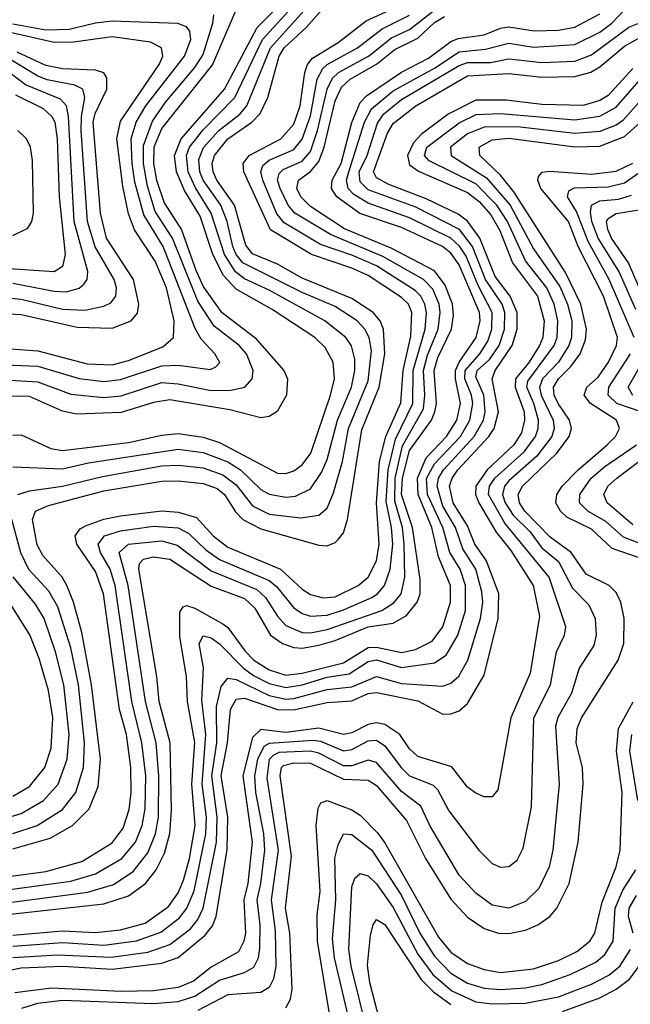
# Model space of a CAD drawing. Header units: inches. Extents: x 884549 to 1028252, y 526810 to 653624.
# Tile 381 of 656: x 904246 to 905724, y 621658 to 624038. Entities that reach past the tile are written whole.
import ezdxf

# ---------------------------------------------------------------- set-up
doc = ezdxf.new("R2010")
doc.units = ezdxf.units.IN
doc.header["$MEASUREMENT"] = 0
doc.layers.add('A9602', color=7, linetype='Continuous')

msp = doc.modelspace()

# ---------------------------------------------------------------- linework, layer by layer
at = {"layer": 'A9602', "color": 5}
for points, elevation in [([(904230, 622957.3), (904350, 622952), (904413.3, 622966.7), (904630, 622999.6), (904690, 622991.5), (904750, 622969.3), (904780.3, 622950), (904830, 622902.5), (904850, 622890.9), (904890, 622883.5), (904914.1, 622885.9), (904950, 622904.2), (904976.9, 622943.1), (904990, 622974.6), (905015.3, 623070), (905049.5, 623150), (905057.6, 623190), (905057.1, 623217.1), (905049.5, 623249.5), (905035.2, 623270), (904984.6, 623310), (904850, 623383.9), (904790, 623411.4), (904768.2, 623428.2), (904741.6, 623470), (904710.1, 623570), (904671.7, 623631.7), (904653.9, 623670), (904649.7, 623710), (904657.4, 623730), (904690, 623771.7), (904766.8, 623850), (904833.9, 623990), (904965.3, 624134.7)], 3260), ([(904242, 622890), (904270, 622898.9), (904350, 622910.4), (904446.7, 622933.3), (904590, 622959.4), (904630, 622960.9), (904690, 622954.5), (904737.7, 622937.7), (904770, 622913.2), (904810, 622863.1), (904850, 622842.5), (904926.5, 622833.5), (904970, 622839.9), (904990, 622857.2), (905006, 622894), (905027.4, 622970), (905042.4, 623050), (905090, 623165.1), (905097.5, 623237.5), (905092.2, 623270), (905081.9, 623290), (905063, 623310), (905010, 623344.3), (904930, 623378.2), (904786.6, 623450), (904770, 623470), (904762.1, 623490), (904748.3, 623550), (904733, 623590), (904690.4, 623650), (904682.3, 623670), (904680, 623700), (904691.3, 623728.7), (904728.1, 623770), (904779.1, 623810), (904796, 623830), (904853, 623970), (904979, 624110)], 3240), ([(904781.5, 624090), (904713.1, 623930), (904590, 623776.1), (904571.3, 623730), (904569.9, 623690), (904577.5, 623650), (904595.6, 623595.6), (904638, 623530), (904672.3, 623432.3), (904691.4, 623391.4), (904732.8, 623332.8), (904815.1, 623270), (904885.9, 623190), (904894.6, 623170), (904892.1, 623130), (904869.4, 623090.6), (904850, 623079), (904830, 623075.2), (904754.6, 623094.6), (904610, 623118.9), (904570, 623112.9), (904491.7, 623088.3), (904384.1, 623084.1), (904350, 623091.3), (904270, 623127.1), (904212.2, 623127.8)], 3320), ([(904230, 622033.8), (904320.4, 622059.6), (904374.4, 622090), (904414.2, 622130), (904436.1, 622183.9), (904441.8, 622250), (904420.3, 622430), (904396.9, 622556.9), (904376.8, 622630), (904360.7, 622670), (904348.8, 622690), (904302.3, 622742.3), (904288.8, 622768.8), (904277.1, 622830), (904284.5, 622850), (904316.2, 622863.8), (904450, 622899.2), (904590, 622922.6), (904630, 622923.1), (904690, 622916.4), (904724.3, 622904.3), (904742.2, 622890), (904768.5, 622848.5), (904786.4, 622830), (904830, 622806.8), (904970, 622768), (904990, 622766.3), (905010, 622773.8), (905018.2, 622781.8), (905030, 622797.7), (905039.6, 622830), (905073.9, 623046.1), (905116.6, 623150), (905129.7, 623230), (905126.8, 623290), (905118.9, 623310), (905101.7, 623330), (905050, 623364), (904930, 623413.1), (904870, 623446.6), (904810, 623471.9), (904793.2, 623493.2), (904766, 623590), (904723.5, 623650), (904714.2, 623670), (904711.8, 623690), (904717.4, 623710), (904750, 623749.8), (904808, 623790), (904828.4, 623811.6), (904846.9, 623850), (904874.5, 623950), (904886.6, 623970), (904940.3, 624019.7), (905001.9, 624090)], 3220), ([(904086, 621886), (904411.4, 621928.6), (904473, 621947), (904521, 621979), (904556.1, 622023.9), (904574.8, 622070), (904582.4, 622110), (904582.8, 622210), (904576.5, 622290), (904550.8, 622390), (904509, 622670), (904487.5, 622750), (904510, 622769.8), (904590, 622778.1), (904627.4, 622767.4), (904710, 622705.9), (904820.2, 622660.2), (904841.3, 622641.3), (904870, 622595.6), (904890, 622573.5), (904930, 622556.4), (904950, 622555.6), (904990, 622563.6), (905122.6, 622610), (905151.9, 622628.1), (905169.2, 622650), (905178.1, 622690), (905176.9, 622770), (905172.9, 622810), (905153.9, 622873.9), (905154.9, 622930), (905172.6, 623007.4), (905223.1, 623096.9), (905226.8, 623130), (905223.8, 623190), (905233.3, 623226.7), (905258.7, 623290), (905263.8, 623330), (905261.7, 623350), (905246.4, 623386.4), (905223.7, 623410), (905125.4, 623465.4), (904998.5, 623518.5), (904912.5, 623570), (904896.3, 623590), (904876.6, 623630), (904870.2, 623650), (904873.9, 623666.1), (904883.8, 623676.2), (904930, 623696), (904950, 623719.7), (904967.3, 623770), (904990.1, 623869.9), (905003.2, 623896.8), (905018.1, 623910), (905090.7, 623950), (905145.8, 623994.2), (905190, 624014.4), (905255.1, 624064.9)], 3140), ([(904110, 621952.1), (904310, 621978.6), (904396.9, 622003.1), (904470, 622047.7), (904496.5, 622083.5), (904511.7, 622128.3), (904516.5, 622170), (904515.5, 622230), (904505.2, 622310), (904488.2, 622370), (904449.2, 622650), (904430, 622704.3), (904384.8, 622770), (904380.4, 622790), (904392.8, 622807.2), (904405.6, 622814.4), (904450, 622830.6), (904490, 622838.7), (904590, 622850.7), (904630, 622847.6), (904674.5, 622834.5), (904714.4, 622790), (904750, 622762.7), (904877.5, 622710), (904930, 622661.2), (904950, 622648.1), (904980.5, 622640.5), (905010, 622642.9), (905065.7, 622670), (905089.4, 622690.6), (905109.7, 622730), (905116.3, 622770), (905109.8, 622870), (905116.8, 622970), (905132.2, 623030), (905168.3, 623111.7), (905174, 623190), (905193, 623273), (905195, 623330), (905187.3, 623350), (905170, 623366.3), (905090, 623419.3), (905050, 623437.6), (904952.5, 623470), (904853.5, 623530), (904788.6, 623670), (904787.4, 623690), (904801.4, 623710), (904878, 623750), (904910, 623785.2), (904925.4, 623830), (904936.1, 623910), (904942.5, 623930), (904954.6, 623945.4), (905017.3, 623982.7), (905084.9, 624035.1), (905160.3, 624070)], 3180), ([(904110, 621919.6), (904370, 621955.7), (904430, 621972.9), (904493.3, 622010), (904526.4, 622050), (904542.8, 622090), (904550.1, 622130), (904552, 622210), (904542.3, 622290), (904517.5, 622390), (904477.7, 622670), (904465, 622710), (904442.2, 622750), (904436.5, 622770), (904451.5, 622790), (904490, 622802.1), (904570, 622813.4), (904630, 622809.2), (904655.8, 622795.8), (904696.5, 622756.5), (904730, 622733.3), (904850, 622682.6), (904867.7, 622667.7), (904910, 622615.8), (904930, 622602.2), (904950, 622596.1), (904990, 622598.3), (905030, 622611.1), (905098.7, 622641.3), (905112.4, 622650), (905129.4, 622670), (905142.9, 622710), (905149, 622770), (905146.2, 622810), (905133.1, 622873.1), (905137.7, 622950), (905155.8, 623024.2), (905197.6, 623110), (905198.6, 623190), (905227.6, 623290), (905230.6, 623330), (905227, 623350), (905216.9, 623370), (905203.5, 623383.5), (905110, 623442.7), (905050, 623468.8), (904974.3, 623494.3), (904886.7, 623546.7), (904868.8, 623568.8), (904834.4, 623650), (904830, 623670), (904834.8, 623685.2), (904850, 623698.4), (904910, 623724), (904930, 623749.4), (904950, 623805.7), (904966, 623894), (904979.7, 623920.3), (904990, 623930), (905064, 623970), (905123.7, 624016.3), (905190, 624049.3)], 3160), ([(904210, 623167), (904290, 623162.4), (904370, 623132.7), (904450, 623124.4), (904491.7, 623128.3), (904590, 623160.7), (904630, 623158), (904710, 623141.3), (904757.6, 623142.4), (904791.4, 623150), (904809, 623170), (904811, 623190), (904795.4, 623230), (904777.7, 623250), (904716.8, 623296.8), (904677.4, 623357.4), (904616.4, 623510), (904574.6, 623574.6), (904555.9, 623635.9), (904545.7, 623690), (904546.2, 623733.8), (904567.4, 623792.6), (904600.2, 623839.8), (904670, 623922.3), (904690, 623953.6), (904713.9, 624030), (904716.2, 624050)], 3340), ([(904230, 623033.8), (904250, 623034), (904321.7, 623001.7), (904350, 622996.5), (904510, 623015.7), (904590, 623033.7), (904630, 623037.5), (904690, 623028.7), (904730, 623016.1), (904870, 622942.1), (904890, 622941), (904910, 622947), (904930, 622961.7), (904950.7, 622990), (904998.6, 623130), (905008.1, 623170), (905004.9, 623210), (904985.8, 623245.8), (904960.5, 623270), (904857, 623337), (904770, 623386.2), (904739.3, 623419.3), (904714, 623470), (904683, 623563), (904644.9, 623624.9), (904625.7, 623670), (904621.3, 623710), (904637.1, 623750), (904742, 623870), (904821, 624019), (904871.7, 624070)], 3280), ([(904230, 621798.5), (904350, 621807.1), (904450, 621800.9), (904528.7, 621811.3), (904587.9, 621832.1), (904633.2, 621866.8), (904650.8, 621890), (904668.3, 621931.7), (904697.1, 622070), (904698.3, 622110), (904687.6, 622190), (904696.6, 622310), (904687.4, 622392.6), (904690.9, 622470.9), (904681, 622530), (904690, 622548.1), (904710, 622543.4), (904730, 622529), (904787.7, 622470), (904812.5, 622452.5), (904850, 622433.2), (904890, 622423.9), (904930, 622430), (904990, 622448.6), (905043.6, 622456.4), (905090, 622486.2), (905109.4, 622490.6), (905170, 622472), (905250, 622482.8), (905278.5, 622501.5), (905306.9, 622550), (905325, 622610), (905325.3, 622670), (905311.9, 622710), (905287.3, 622750), (905270.4, 622810), (905233.1, 622890), (905230.9, 622929.1), (905250, 622964.3), (905312.8, 623030), (905336, 623070), (905342.5, 623110), (905340, 623130), (905323.5, 623170), (905324.6, 623190), (905359.8, 623230), (905379.2, 623260.8), (905389.2, 623290), (905389.8, 623330), (905355.6, 623395.6), (905326.6, 623466.6), (905310.6, 623490.6), (905290, 623510), (905190, 623558.7), (905090, 623594.6), (905055.2, 623615.2), (905041.2, 623630), (905037.1, 623650), (905042.5, 623670), (905080.9, 623790), (905097.4, 623822.6), (905150, 623866), (905250, 623921), (905310, 623960.3), (905373.2, 623966.8), (905430, 623981.1), (905490, 623971.5), (905590, 623978.2), (905650, 624008), (905679.6, 624030), (905710, 624061.7)], 3060), ([(904230, 621825), (904350, 621834.9), (904430, 621831), (904490, 621837.8), (904550, 621854), (904606.1, 621893.9), (904630, 621927.1), (904642.5, 621957.5), (904657.2, 622010), (904671.3, 622090), (904662.7, 622190), (904670.4, 622290.4), (904652.4, 622390), (904650.3, 622450.3), (904634.1, 622545.9), (904634.2, 622605.8), (904641.8, 622618.2), (904650, 622622.1), (904670, 622615), (904737.6, 622577.6), (904750, 622568.8), (904791.7, 622511.7), (904813.2, 622490), (904850, 622465.9), (904890, 622453.5), (904930, 622457.8), (905030, 622482.8), (905090, 622520.2), (905110, 622521.4), (905170, 622507.9), (905204.4, 622515.6), (905244.8, 622535.2), (905270, 622570), (905288.6, 622630), (905288.7, 622670), (905259.5, 622739.5), (905243.5, 622810), (905210.2, 622890), (905208.7, 622930), (905230, 622978.9), (905279.4, 623030), (905304.5, 623070), (905312.9, 623110), (905300.8, 623170), (905301.2, 623190), (905309.9, 623210.1), (905350.8, 623270), (905360.8, 623310), (905359.1, 623330), (905310, 623445.6), (905290, 623473.4), (905269.4, 623489.4), (905170, 623535.5), (905069.6, 623569.6), (905014.1, 623610), (905000.7, 623630), (905002.4, 623650), (905024.4, 623690), (905050.2, 623789.8), (905070, 623837.5), (905085.7, 623854.3), (905170, 623910.9), (905235.2, 623944.8), (905290, 623985.4), (905307.6, 623992.4), (905370, 624001.6), (905410, 624017.7), (905430, 624021), (905490.9, 624010.9), (905550, 624012.8), (905590, 624020.3), (905650, 624051.8)], 3080), ([(904150, 621867.2), (904450, 621900.8), (904510, 621920.2), (904550.5, 621949.5), (904577, 621983), (904596.6, 622023.4), (904609.3, 622070.7), (904613.7, 622126.3), (904610.3, 622290), (904583.5, 622390), (904577.9, 622450), (904534.5, 622710), (904536.7, 622723.3), (904546.1, 622733.9), (904570, 622739.6), (904610, 622733.6), (904710, 622668.7), (904790, 622638.8), (904815.2, 622615.2), (904853.4, 622550), (904882, 622530), (904910, 622520.2), (904930, 622519), (904970, 622525.6), (905010, 622537), (905090, 622569.8), (905150, 622579.3), (905182.5, 622597.5), (905208, 622630), (905215.2, 622650), (905215.6, 622684.4), (905196.9, 622810), (905170.5, 622890), (905172.8, 622930), (905190, 622996.2), (905242.6, 623070), (905251, 623090), (905254.9, 623110), (905249.7, 623190), (905258.5, 623221.5), (905291.1, 623290), (905296.1, 623323.9), (905293.7, 623350), (905276.2, 623396.2), (905250, 623430.9), (905145.5, 623485.5), (905032.6, 623532.6), (904950, 623586.2), (904926.9, 623610), (904917.4, 623630), (904920.8, 623650), (904950, 623671.3), (904970, 623695.2), (904983.3, 623730), (905010, 623841.6), (905024.8, 623875.2), (905046, 623894), (905110, 623930.2), (905154.2, 623965.8), (905210, 623993.2), (905250, 624030.9), (905274, 624046)], 3120), ([(904190, 623204.3), (904290, 623200.3), (904390, 623170.4), (904450, 623163.5), (904490, 623168.1), (904590, 623201.4), (904630, 623202.4), (904707.4, 623192.6), (904721.3, 623198.7), (904730.8, 623209.2), (904718.8, 623230), (904685.6, 623265.6), (904671.2, 623291.2), (904593.6, 623490), (904546.6, 623566.6), (904524.9, 623644.9), (904518.3, 623690), (904516.4, 623750), (904528.6, 623790), (904551.8, 623830), (904645, 623950), (904660.9, 623990), (904658.2, 624010), (904650, 624020.4), (904628.8, 624028.8), (904470, 624034.1), (904430, 624030), (904365.9, 624014.1), (904310, 624012.7), (904230, 624027)], 3360), ([(904230, 621771), (904337.5, 621777.5), (904468.1, 621771.9), (904556.5, 621783.5), (904610, 621802.5), (904659.6, 621840.4), (904677.3, 621862.7), (904690, 621890.1), (904722.5, 622050), (904724.2, 622110), (904711, 622210), (904723.1, 622290), (904722.4, 622377.6), (904733.7, 622426.3), (904750, 622445.9), (904770, 622442.9), (904850, 622404), (904890, 622395.7), (904910, 622397.1), (904990, 622418.9), (905050, 622425.1), (905110, 622450.4), (905170, 622433.5), (905270, 622426.8), (905290, 622434.2), (905309.1, 622450.9), (905330.7, 622489.3), (905361.6, 622590), (905367, 622630), (905365, 622655), (905350.1, 622710), (905318.9, 622758.9), (905300.7, 622810), (905270, 622862.1), (905256.3, 622910), (905260, 622930), (905271.7, 622950), (905345.7, 623030), (905368.5, 623070), (905372.8, 623090), (905369.5, 623130), (905350, 623174.4), (905353.6, 623190), (905383.5, 623216.5), (905406.2, 623250), (905419.3, 623290), (905420.2, 623330), (905413.6, 623350), (905373.9, 623410), (905342.1, 623490), (905310.5, 623530.5), (905204.6, 623584.6), (905090, 623626.9), (905070, 623646), (905068.1, 623670), (905087.2, 623710), (905112.2, 623787.8), (905126.6, 623810), (905170, 623845.1), (905310, 623927.5), (905330, 623934.3), (905385.4, 623934.6), (905430, 623943.2), (905510, 623934.8), (905590, 623938.1), (905630, 623953.2), (905720.4, 624019.6), (905748.8, 624031.2)], 3040), ([(904190, 623244.7), (904290, 623237.6), (904410, 623205.9), (904470, 623203.6), (904510, 623214), (904592.9, 623247.1), (904618.2, 623270), (904620.2, 623310), (904601.3, 623390), (904574.5, 623454.5), (904524.5, 623530), (904510, 623568.5), (904495.6, 623635.6), (904481.6, 623750), (904490, 623792.8), (904583.6, 623930), (904592.4, 623950), (904589.9, 623970), (904563.3, 623983.3), (904470, 623996.6), (904376.6, 623983.4), (904330, 623983), (904210, 624009.9)], 3380), ([(904150, 621725.3), (904250, 621746.1), (904349.9, 621749.9), (904470, 621742.9), (904590, 621757.4), (904630, 621770.7), (904695.4, 621824.6), (904712.7, 621847.3), (904721.5, 621870), (904748.3, 622031.7), (904750, 622110), (904734.2, 622210), (904749.6, 622290), (904756.8, 622370), (904770, 622395), (904790, 622398.1), (904870, 622370.6), (904909.3, 622369.3), (904990, 622387.5), (905050, 622391.6), (905090, 622408.9), (905110, 622411.8), (905210, 622390.9), (905270, 622359), (905290, 622359.5), (905310, 622366.8), (905330, 622385.2), (905370, 622453.5), (905404, 622590), (905405.7, 622650), (905375.9, 622730), (905348.1, 622770), (905330, 622814.4), (905295, 622870), (905286.4, 622910), (905292.7, 622930), (905306.5, 622950), (905381.5, 623030), (905394.5, 623050), (905404.7, 623090), (905390, 623170), (905397.1, 623190), (905438.4, 623250), (905450, 623290), (905450.4, 623330), (905433.3, 623370), (905397.2, 623417.2), (905360.1, 623510), (905330, 623550.9), (905307.7, 623567.7), (905230, 623604.9), (905139.5, 623639.5), (905110, 623655.8), (905102.4, 623670), (905136.7, 623763.3), (905150, 623787.3), (905204.7, 623830), (905330, 623902.4), (905430, 623907.9), (905510, 623899.2), (905590, 623900.3), (905628.5, 623911.5), (905650, 623923.7), (905710, 623974.4), (905750, 623996.9)], 3020), ([(904190, 623328.6), (904250, 623324.9), (904385.3, 623294.7), (904470, 623292.6), (904516.1, 623310), (904531.1, 623328.9), (904534.6, 623350), (904521.4, 623410), (904456.6, 623510), (904442.3, 623570), (904424.1, 623790), (904428.9, 623811.1), (904457.6, 623870), (904457.6, 623897.6), (904449.9, 623909.9), (904430, 623916.3), (904350, 623919.1), (904310, 623927.4), (904239.9, 623959.9)], 3420), ([(904230, 623400.9), (904330, 623381.6), (904359.6, 623380.4), (904390, 623388.8), (904401.6, 623398.4), (904409.9, 623410), (904411.1, 623428.9), (904377.9, 623550), (904364.7, 623804.7), (904359.6, 623830), (904345.5, 623845.5), (904260.6, 623880.6), (904192.2, 623932.2)], 3460), ([(904210, 623366.5), (904250, 623362.1), (904350, 623338), (904404.1, 623335.9), (904450, 623345.3), (904466.8, 623353.2), (904479, 623370), (904480.4, 623390), (904475.1, 623410), (904429.2, 623489.2), (904410.8, 623550), (904395.2, 623770), (904396.1, 623803.9), (904404.4, 623850), (904398.8, 623870), (904379.8, 623879.8), (904312.7, 623892.7), (904290, 623901.2), (904210.2, 623950)], 3440), ([(905730, 623919.9), (905670, 623854.7), (905650, 623842.3), (905610, 623830.7), (905510, 623833), (905423.2, 623843.2), (905350, 623843.5), (905283, 623810), (905218.4, 623761.6), (905199.3, 623740.7), (905185, 623710), (905190, 623687.4), (905211.8, 623671.8), (905330, 623620.2), (905358.3, 623598.3), (905386.2, 623566.2), (905408.5, 623528.5), (905439.2, 623450), (905499.6, 623370), (905515.4, 623310), (905511.9, 623270), (905504.2, 623250), (905479.3, 623210), (905446.4, 623170), (905445.3, 623150), (905466.8, 623090), (905467.8, 623070), (905460.4, 623039.6), (905442, 623010), (905377.7, 622950), (905350.5, 622910), (905349.2, 622890), (905357.4, 622870), (905399.4, 622799.4), (905435, 622755), (905488.7, 622670), (905503.9, 622596.1), (905481.8, 622458.2), (905434.7, 622350), (905403.6, 622176.4), (905390, 622159.2), (905370, 622159.4), (905350, 622168.4), (905330, 622182.8), (905292, 622232), (905210, 622256.4), (905190, 622275.4), (905165.9, 622310), (905130, 622334), (905110, 622337.9), (905090, 622334.4), (905050, 622314.1), (905030, 622310.3), (904970, 622325), (904890, 622314.8), (904830, 622321.7), (904810, 622302.4), (904786.6, 622210), (904808.6, 622050), (904798.8, 621950), (904788.9, 621910), (904792.9, 621830), (904789.1, 621810), (904775.6, 621784.4), (904710, 621747.2), (904666.7, 621713.3), (904630, 621698.4), (904570, 621690.5), (904491.2, 621688.8), (904323.2, 621696.8), (904234.8, 621685.2)], 2980), ([(904251.9, 621648.1), (904290, 621660.4), (904350, 621667.8), (904570, 621659.8), (904630, 621664.3), (904670, 621677.5), (904730, 621716.3), (904790, 621734.2), (904812.8, 621747.2), (904824.3, 621770), (904827.8, 621792.2), (904828.6, 621850), (904820.8, 621910), (904830, 621950), (904839.2, 622030), (904836.8, 622070), (904818.1, 622170), (904815.1, 622210), (904822.7, 622250), (904838.2, 622281.8), (904850.7, 622289.3), (904956.1, 622296.1), (904974, 622294), (905030, 622270.6), (905050, 622273.8), (905090, 622294.5), (905110, 622296.3), (905130, 622282.8), (905169.3, 622230), (905190, 622209.8), (905247.1, 622187.1), (905257.3, 622177.3), (905285.1, 622125.1), (905357, 622030), (905390, 621997.9), (905410, 621989), (905430, 621990.9), (905450, 622006.2), (905464.6, 622035.4), (905485, 622135), (905490.5, 622350), (905531.1, 622430), (905545.2, 622510), (905564.6, 622550), (905567.8, 622570), (905527.8, 622690), (905420.5, 622820.5), (905380.9, 622890), (905383.5, 622910), (905396.5, 622930), (905466.7, 622993.3), (905494.6, 623030), (905501.2, 623050), (905501.6, 623070), (905490.7, 623110), (905473.3, 623150), (905475.7, 623164.3), (905539.9, 623250), (905546.7, 623270), (905548.6, 623310), (905539.6, 623350), (905522, 623390), (905470, 623455.4), (905426.9, 623550), (905401, 623590), (905350, 623640.8), (905237.2, 623697.2), (905225.7, 623710), (905231.7, 623730), (905310, 623788.9), (905351, 623809), (905410, 623811.6), (905590, 623795.6), (905650, 623804.5), (905690, 623826.2), (905750, 623896.2)], 2960), ([(904236.1, 623856.1), (904303.2, 623823.2), (904324.2, 623804.2), (904331.1, 623790), (904337.4, 623750), (904341.8, 623610), (904356.4, 623470), (904350, 623441.5), (904330, 623428.4), (904210, 623436.8)], 3480), ([(905750, 623844.3), (905705.7, 623794.3), (905690, 623783.4), (905650, 623767.7), (905590, 623762.5), (905450, 623778.8), (905370, 623778.3), (905330, 623762.1), (905288.7, 623730), (905290.3, 623710), (905375.8, 623655.8), (905433, 623590), (905490, 623484.2), (905553.1, 623393.1), (905572.1, 623350), (905582.4, 623310), (905581.5, 623270), (905575.3, 623250), (905549.8, 623210), (905511.3, 623170), (905504.3, 623150), (905508.6, 623130), (905537.3, 623070), (905539.3, 623050), (905533.8, 623030), (905497.5, 622982.5), (905430, 622923.5), (905419.4, 622910), (905414.6, 622890), (905421, 622870), (905440.4, 622840.4), (905480.5, 622800.5), (905510, 622760.9), (905550, 622728.3), (905584, 622664), (905623.5, 622623.5), (905639, 622590), (905641.2, 622550), (905635.3, 622524.7), (905599.9, 622470), (905581.3, 622410), (905548.8, 622351.2), (905542.5, 622330), (905552, 622190), (905536.3, 622030), (905527.4, 621990), (905502.2, 621937.8), (905470, 621905.8), (905430, 621890.1), (905390, 621897.7), (905350, 621926.7), (905309.7, 621970), (905238.9, 622090), (905216.8, 622136.8), (905170, 622172.2), (905110, 622242), (905090, 622248.2), (905050, 622234.3), (905030, 622234.2), (904970, 622264.6), (904950, 622269.6), (904873.6, 622266.4), (904860.3, 622259.7), (904850, 622249.6), (904844.4, 622204.4), (904871.9, 622030), (904854.8, 621910), (904864.8, 621835.2), (904866.3, 621750), (904860.9, 621719.1), (904850, 621698), (904830, 621686.1), (904750, 621680.9), (904677.4, 621642.6)], 2940), ([(904890.6, 621649.4), (904901.6, 621670), (904905.9, 621694.1), (904900.1, 621830), (904889.6, 621890), (904904.4, 622015.6), (904876.6, 622210), (904879.7, 622230), (904885.1, 622234.9), (904910, 622241.2), (904950, 622240.7), (905030, 622202.2), (905090, 622199.5), (905110, 622186.9), (905182.1, 622102.1), (905228.2, 622010), (905290, 621911.6), (905330, 621868.1), (905370, 621840.8), (905404.6, 621830), (905430, 621829), (905470, 621837.2), (905499.9, 621850), (905529, 621870), (905546.2, 621890), (905576, 621950), (905597.7, 622050), (905610.2, 622190), (905608.3, 622230), (905593.2, 622290), (905595.3, 622324.7), (905605.9, 622350), (905694.4, 622490), (905708.2, 622530), (905709.3, 622590), (905701.1, 622630), (905690, 622653.2), (905672.8, 622670), (905617.4, 622697.4), (905580.8, 622750), (905530, 622787.3), (905468.8, 622850), (905455.7, 622870), (905452.7, 622890), (905463, 622910), (905546.3, 622990), (905576.3, 623030), (905581.4, 623050), (905576.8, 623070), (905549.2, 623110), (905539.7, 623130), (905538.4, 623150), (905550.1, 623169.9), (905580.3, 623199.7), (905602.2, 623230), (905615.6, 623264.4), (905618.2, 623290), (905604.4, 623350), (905567.2, 623427.2), (905441.9, 623621.9), (905410, 623661.9), (905360.1, 623710), (905358.4, 623730), (905390, 623747.2), (905430, 623751.2), (905590, 623730.5), (905650, 623732.6), (905710, 623755.4), (905770, 623810)], 2920), ([(904230, 623516.6), (904266.3, 623533.7), (904275.6, 623550), (904279.9, 623570), (904277.7, 623697.7), (904272.2, 623730), (904262.7, 623750), (904242.1, 623770)], 3520), ([(905750, 622735.2), (905679.9, 622759.9), (905630, 622806.1), (905570, 622835.7), (905555.1, 622850), (905543.7, 622870), (905546.3, 622890), (905559.3, 622910), (905598.1, 622950), (905668.3, 623010), (905687.8, 623030), (905697.8, 623050), (905690.7, 623070), (905627.7, 623110), (905612.5, 623130), (905619.1, 623150), (905645.9, 623174.1), (905671.4, 623210), (905690.2, 623250), (905692.8, 623270), (905659.4, 623370), (905598.1, 623490), (905574.4, 623550), (905507.8, 623630), (905499.8, 623650), (905501.4, 623658.6), (905510.3, 623669.7), (905528.4, 623671.6), (905630, 623664.5), (905690, 623671.9), (905730, 623691.5)], 2880), ([(905733, 623270), (905673.1, 623410), (905621.8, 623501.8), (905594.1, 623574.1), (905572.3, 623610), (905575.4, 623624.6), (905588.6, 623631.4), (905670, 623633.7), (905710, 623643.7), (905790, 623699.6)], 2860), ([(905737.1, 623337.1), (905696.4, 623430), (905646.4, 623510), (905631.2, 623550), (905627.3, 623572.7), (905630.3, 623590), (905650, 623599.9), (905695.6, 623604.4), (905726.4, 623613.6)], 2840), ([(905771, 623331), (905719.3, 623450), (905678.8, 623510), (905669.3, 623530.7), (905666, 623550), (905670, 623557.5), (905690, 623569.6), (905750, 623579.4)], 2820), ([(905750.3, 623090), (905691.4, 623110), (905670.2, 623130), (905672.2, 623150), (905724.1, 623230)], 2860), ([(905729.8, 623129.8), (905718.4, 623150), (905764.8, 623230)], 2840), ([(905770, 622763.1), (905707.1, 622787.1), (905664.7, 622824.7), (905621.3, 622850), (905600.9, 622870), (905601.8, 622890), (905629.2, 622930), (905661.9, 622958.1), (905738.5, 623010)], 2860), ([(905730, 622816.9), (905668.2, 622870), (905659.9, 622890), (905669.6, 622910), (905691.4, 622930), (905797.6, 623010)], 2840), ([(904230, 622070.2), (904288.3, 622090), (904350, 622128.9), (904382.5, 622170), (904401.1, 622230), (904402.9, 622290), (904388.6, 622430), (904370, 622519.1), (904338.9, 622618.9), (904316.6, 622656.6), (904268.6, 622708.6), (904249.5, 622749.5), (904227.1, 622830)], 3240), ([(904210, 622106.6), (904250, 622118.9), (904304.4, 622150), (904339.5, 622190), (904361.5, 622250), (904366.2, 622310), (904353.4, 622430), (904332.9, 622510), (904305.3, 622590), (904284.6, 622624.6), (904230.9, 622690.9)], 3260), ([(904230, 622160.7), (904270, 622184.3), (904307.1, 622230), (904322.8, 622277.2), (904326.5, 622350), (904316.3, 622416.3), (904293.9, 622493.9), (904270.9, 622550.9), (904201.3, 622661.3)], 3280), ([(904996.5, 621630), (904967, 621810), (904966.4, 621873.6), (904973.7, 621930), (904963.7, 622090), (904968.4, 622131.6), (904975, 622145), (904990, 622150.5), (905050, 622127.5), (905070, 622114.5), (905112, 622072), (905130, 622048.1), (905259.6, 621819.6), (905290, 621783.3), (905330, 621756), (905370, 621741.6), (905410, 621734.6), (905490, 621743), (905550, 621763.8), (905594.6, 621785.4), (905625.7, 621810), (905637.8, 621830), (905655.7, 621904.3), (905689.7, 621990), (905699.3, 622030), (905704.1, 622170), (905690.3, 622270), (905695.3, 622324.7), (905731.2, 622388.8)], 2880), ([(905742.4, 622150), (905723.1, 622270), (905727.7, 622310)], 2860), ([(905041.1, 621630), (905008.1, 621770), (905003.7, 621816.3), (905011.4, 621910), (905009, 622011), (905016.7, 622043.3), (905030, 622070.1), (905050, 622068.5), (905098.8, 622030), (905170, 621920.5), (905214.6, 621830), (905250, 621773.6), (905290, 621733.1), (905330, 621708.4), (905370, 621696.8), (905410, 621693.4), (905470, 621697.4), (905510, 621705.2), (905578.5, 621730), (905640.6, 621759.4), (905662.2, 621777.8), (905682.3, 621810), (905687.2, 621890), (905706.1, 621933.9), (905737, 621983)], 2860), ([(905086.9, 621593.1), (905048.1, 621750), (905042.5, 621790), (905050, 621941.6), (905057.2, 621962.8), (905070, 621974.2), (905090, 621968.5), (905110, 621948.9), (905150, 621891.7), (905210, 621778.5), (905246, 621730), (905292.4, 621690), (905350, 621663.3), (905390, 621658.6), (905470, 621660.3), (905550, 621675.9), (905630, 621706.2), (905672.3, 621727.7), (905698.3, 621750), (905724.3, 621790)], 2840), ([(905730.9, 621830), (905719.3, 621870), (905721.3, 621890), (905739.2, 621920.8)], 2840), ([(905130.3, 621570), (905093.5, 621710), (905087.7, 621752.3), (905095.2, 621824.8), (905101.5, 621850), (905110, 621862.6), (905130, 621850.5), (905217.6, 621717.6), (905247.8, 621687.8), (905290, 621656.8)], 2820), ([(905559.5, 621640.5), (905650, 621672.9), (905690, 621694), (905721.7, 621718.3), (905760, 621770)], 2820)]:
    msp.add_lwpolyline(points, dxfattribs=dict(at, elevation=elevation))

doc.saveas('drawing.dxf')
